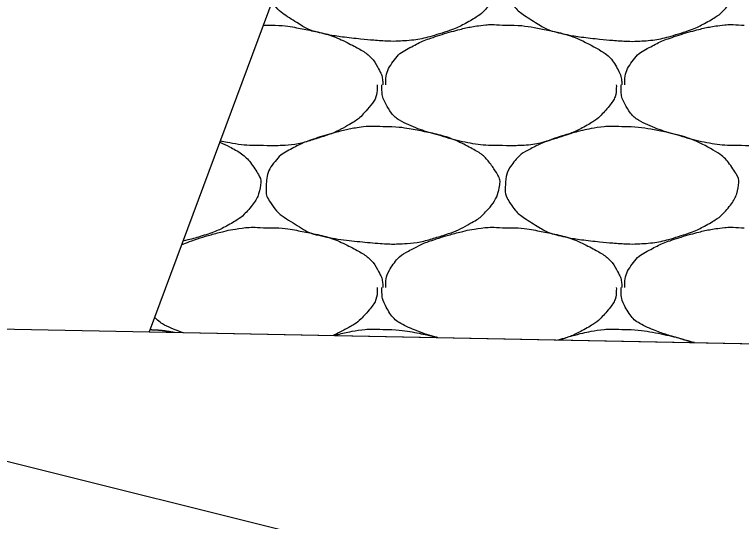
# Model space of a CAD drawing. Extents: x 1373719 to 1374161, y 379835 to 380167.
# Drawn here: x 1373978.388 to 1373979.789, y 380112.058 to 380113.035 of the extents above; entities that cross this region are included whole.
import ezdxf

# ---------------------------------------------------------------- set-up
doc = ezdxf.new("R2010")
doc.units = 0
for name, color, linetype in [('Aggregate Base Course', 7, 'Continuous'), ('SIGNATURE', 7, 'Continuous'), ('T_Drafting', 7, 'Continuous')]:
    doc.layers.add(name, color=color, linetype=linetype)

msp = doc.modelspace()

# ---------------------------------------------------------------- linework, layer by layer
msp.add_line((1373975.0445, 380112.4961), (1373985.4631, 380112.2877))
at = {"layer": 'Aggregate Base Course'}
for points, degree in [([(1373979.0982, 380113.2094), (1373979.1246, 380113.2098), (1373979.151, 380113.2058), (1373979.2096, 380113.1939), (1373979.2393, 380113.184), (1373979.2891, 380113.1574), (1373979.3028, 380113.1429), (1373979.3217, 380113.1145), (1373979.3248, 380113.1047), (1373979.3202, 380113.0791), (1373979.3114, 380113.0623), (1373979.2896, 380113.038), (1373979.2813, 380113.0317), (1373979.2529, 380113.0155), (1373979.235, 380113.0069), (1373979.1897, 380112.9926), (1373979.1641, 380112.9861), (1373979.1246, 380112.9836), (1373979.1114, 380112.9836), (1373979.0784, 380112.9858), (1373979.0586, 380112.9877), (1373979.017, 380112.9922), (1373978.9955, 380112.9957), (1373978.9564, 380113.0047), (1373978.9412, 380113.0142), (1373978.9093, 380113.0341), (1373978.896, 380113.0439), (1373978.8843, 380113.0599)], 3), ([(1373979.559, 380113.2094), (1373979.5854, 380113.2098), (1373979.6118, 380113.2058), (1373979.6704, 380113.1939), (1373979.7001, 380113.184), (1373979.7499, 380113.1574), (1373979.7636, 380113.1429), (1373979.7825, 380113.1145), (1373979.7856, 380113.1047), (1373979.781, 380113.0791), (1373979.7722, 380113.0623), (1373979.7504, 380113.038), (1373979.7421, 380113.0317), (1373979.7137, 380113.0155), (1373979.6958, 380113.0069), (1373979.6505, 380112.9926), (1373979.6249, 380112.9861), (1373979.5854, 380112.9836), (1373979.5722, 380112.9836), (1373979.5392, 380112.9858), (1373979.5194, 380112.9877), (1373979.4778, 380112.9922), (1373979.4563, 380112.9957), (1373979.4172, 380113.0047), (1373979.402, 380113.0142), (1373979.3683, 380113.0352), (1373979.3538, 380113.0462), (1373979.3347, 380113.0753), (1373979.3334, 380113.086), (1373979.3349, 380113.1106), (1373979.3379, 380113.1253), (1373979.359, 380113.1533), (1373979.3706, 380113.1608), (1373979.3963, 380113.1742), (1373979.4079, 380113.18), (1373979.4383, 380113.1903), (1373979.4561, 380113.1957), (1373979.4857, 380113.2034), (1373979.4971, 380113.2058), (1373979.5253, 380113.2102), (1373979.5423, 380113.2109), (1373979.559, 380113.2094)], 3), ([(1373978.8676, 380113.0151), (1373978.8677, 380113.015), (1373978.8677, 380113.015), (1373978.8678, 380113.015)], 2), ([(1373978.8678, 380113.015), (1373978.8696, 380113.0149), (1373978.8714, 380113.0151), (1373978.8732, 380113.015)], 2), ([(1373978.8732, 380113.015), (1373978.8996, 380113.0154), (1373978.926, 380113.0114), (1373978.9524, 380113.006), (1373978.9846, 380112.9995), (1373979.0143, 380112.9896), (1373979.0442, 380112.9736), (1373979.0641, 380112.963), (1373979.0801, 380112.949), (1373979.091, 380112.9286), (1373979.0957, 380112.9199), (1373979.0975, 380112.9109), (1373979.0982, 380112.9016), (1373979.0983, 380112.901), (1373979.0983, 380112.9004), (1373979.0982, 380112.8998)], 3), ([(1373979.1036, 380112.8998), (1373979.1036, 380112.9004), (1373979.1036, 380112.901), (1373979.1036, 380112.9016), (1373979.1039, 380112.9168), (1373979.1082, 380112.9314), (1373979.118, 380112.9448), (1373979.1279, 380112.9585), (1373979.1402, 380112.9664), (1373979.154, 380112.9736), (1373979.1659, 380112.9798), (1373979.1775, 380112.9856), (1373979.19, 380112.9898), (1373979.2079, 380112.9959), (1373979.2257, 380113.0013), (1373979.244, 380113.006), (1373979.2553, 380113.009), (1373979.2667, 380113.0114), (1373979.2782, 380113.0132), (1373979.2949, 380113.0158), (1373979.3119, 380113.0165), (1373979.3286, 380113.015)], 3), ([(1373979.3286, 380113.015), (1373979.3304, 380113.0149), (1373979.3322, 380113.0151), (1373979.334, 380113.015)], 2), ([(1373979.334, 380113.015), (1373979.3604, 380113.0154), (1373979.3868, 380113.0114), (1373979.4454, 380112.9995), (1373979.4751, 380112.9896), (1373979.5249, 380112.963), (1373979.5409, 380112.949), (1373979.5565, 380112.9199), (1373979.5583, 380112.9109), (1373979.5591, 380112.901), (1373979.5591, 380112.9004), (1373979.559, 380112.8998)], 3), ([(1373979.5644, 380112.8998), (1373979.5644, 380112.9004), (1373979.5644, 380112.901), (1373979.5644, 380112.9016), (1373979.5647, 380112.9168), (1373979.569, 380112.9314), (1373979.5788, 380112.9448), (1373979.5887, 380112.9585), (1373979.601, 380112.9664), (1373979.6148, 380112.9736), (1373979.6267, 380112.9798), (1373979.6383, 380112.9856), (1373979.6508, 380112.9898), (1373979.6687, 380112.9959), (1373979.6865, 380113.0013), (1373979.7048, 380113.006), (1373979.7161, 380113.009), (1373979.7275, 380113.0114), (1373979.739, 380113.0132), (1373979.7557, 380113.0158), (1373979.7727, 380113.0165), (1373979.7894, 380113.015)], 3), ([(1373979.7894, 380113.015), (1373979.7912, 380113.0149), (1373979.793, 380113.0151), (1373979.7948, 380113.015)], 2), ([(1373979.0874, 380112.8998), (1373979.0875, 380112.898), (1373979.0875, 380112.8962), (1373979.0874, 380112.8944), (1373979.0867, 380112.8762), (1373979.0752, 380112.8604), (1373979.0622, 380112.8458), (1373979.054, 380112.8366), (1373979.0455, 380112.8301), (1373979.0352, 380112.8242), (1373979.0171, 380112.8139), (1373978.9992, 380112.8053), (1373978.9794, 380112.799), (1373978.9539, 380112.791), (1373978.9284, 380112.7839), (1373978.902, 380112.7828), (1373978.8906, 380112.7824), (1373978.8792, 380112.7823), (1373978.8678, 380112.7828)], 3), ([(1373979.3286, 380112.7828), (1373979.3262, 380112.7828), (1373979.3238, 380112.7828), (1373979.3214, 380112.7828), (1373979.3015, 380112.7828), (1373979.2817, 380112.7847), (1373979.262, 380112.7882), (1373979.241, 380112.792), (1373979.2209, 380112.7984), (1373979.2005, 380112.8043), (1373979.1828, 380112.8094), (1373979.1657, 380112.8151), (1373979.1486, 380112.8224), (1373979.1296, 380112.8306), (1373979.1137, 380112.8444), (1373979.1036, 380112.8638), (1373979.0984, 380112.8738), (1373979.0964, 380112.884), (1373979.0964, 380112.8944), (1373979.0964, 380112.8962), (1373979.0964, 380112.898), (1373979.0964, 380112.8998)], 3), ([(1373979.5482, 380112.8998), (1373979.5483, 380112.898), (1373979.5483, 380112.8962), (1373979.5475, 380112.8762), (1373979.536, 380112.8604), (1373979.5148, 380112.8366), (1373979.5063, 380112.8301), (1373979.4779, 380112.8139), (1373979.46, 380112.8053), (1373979.4147, 380112.791), (1373979.3892, 380112.7839), (1373979.3514, 380112.7824), (1373979.34, 380112.7823), (1373979.3286, 380112.7828)], 3), ([(1373979.7894, 380112.7828), (1373979.787, 380112.7828), (1373979.7846, 380112.7828), (1373979.7822, 380112.7828), (1373979.7623, 380112.7828), (1373979.7425, 380112.7847), (1373979.7228, 380112.7882), (1373979.7018, 380112.792), (1373979.6817, 380112.7984), (1373979.6613, 380112.8043), (1373979.6436, 380112.8094), (1373979.6265, 380112.8151), (1373979.6094, 380112.8224), (1373979.5904, 380112.8306), (1373979.5745, 380112.8444), (1373979.5644, 380112.8638), (1373979.5592, 380112.8738), (1373979.5572, 380112.884), (1373979.5572, 380112.8944), (1373979.5572, 380112.8962), (1373979.5572, 380112.898), (1373979.5572, 380112.8998)], 3), ([(1373980.009, 380112.8998), (1373980.0091, 380112.898), (1373980.0091, 380112.8962), (1373980.009, 380112.8944), (1373980.0083, 380112.8762), (1373979.9968, 380112.8604), (1373979.9838, 380112.8458), (1373979.9756, 380112.8366), (1373979.9671, 380112.8301), (1373979.9568, 380112.8242), (1373979.9387, 380112.8139), (1373979.9208, 380112.8053), (1373979.901, 380112.799), (1373979.8755, 380112.791), (1373979.85, 380112.7839), (1373979.8236, 380112.7828), (1373979.8122, 380112.7824), (1373979.8008, 380112.7823), (1373979.7894, 380112.7828)], 3), ([(1373979.0982, 380112.8188), (1373979.1246, 380112.8192), (1373979.151, 380112.8152), (1373979.1774, 380112.8098), (1373979.2096, 380112.8033), (1373979.2393, 380112.7934), (1373979.2692, 380112.7774), (1373979.2891, 380112.7668), (1373979.3028, 380112.7523), (1373979.316, 380112.7324), (1373979.3217, 380112.7239), (1373979.3248, 380112.7141), (1373979.3232, 380112.7054), (1373979.3202, 380112.6885), (1373979.3114, 380112.6717), (1373979.298, 380112.6568), (1373979.2896, 380112.6474), (1373979.2813, 380112.6411), (1373979.271, 380112.6352), (1373979.2529, 380112.6249), (1373979.235, 380112.6163), (1373979.2152, 380112.61), (1373979.1897, 380112.602), (1373979.1641, 380112.5955), (1373979.1378, 380112.5938), (1373979.1246, 380112.593), (1373979.1114, 380112.593), (1373979.0982, 380112.5938), (1373979.0784, 380112.5952), (1373979.0586, 380112.5971), (1373979.0388, 380112.5992), (1373979.017, 380112.6016), (1373978.9955, 380112.6051), (1373978.974, 380112.61), (1373978.9564, 380112.6141), (1373978.9412, 380112.6236), (1373978.9254, 380112.6334), (1373978.9075, 380112.6446), (1373978.893, 380112.6556), (1373978.8804, 380112.6748), (1373978.8739, 380112.6847), (1373978.8726, 380112.6954), (1373978.8732, 380112.7054), (1373978.8741, 380112.72), (1373978.8771, 380112.7347), (1373978.8876, 380112.7486), (1373978.8982, 380112.7627), (1373978.9098, 380112.7702), (1373978.9236, 380112.7774), (1373978.9355, 380112.7836), (1373978.9471, 380112.7894), (1373978.9596, 380112.7936), (1373978.9775, 380112.7997), (1373978.9953, 380112.8051), (1373979.0136, 380112.8098), (1373979.0249, 380112.8128), (1373979.0363, 380112.8152), (1373979.0478, 380112.817), (1373979.0645, 380112.8196), (1373979.0815, 380112.8203), (1373979.0982, 380112.8188)], 3), ([(1373979.559, 380112.8188), (1373979.5854, 380112.8192), (1373979.6118, 380112.8152), (1373979.6704, 380112.8033), (1373979.7001, 380112.7934), (1373979.7499, 380112.7668), (1373979.7636, 380112.7523), (1373979.7825, 380112.7239), (1373979.7856, 380112.7141), (1373979.781, 380112.6885), (1373979.7722, 380112.6717), (1373979.7504, 380112.6474), (1373979.7421, 380112.6411), (1373979.7137, 380112.6249), (1373979.6958, 380112.6163), (1373979.6505, 380112.602), (1373979.6249, 380112.5955), (1373979.5854, 380112.593), (1373979.5722, 380112.593), (1373979.5392, 380112.5952), (1373979.5194, 380112.5971), (1373979.4778, 380112.6016), (1373979.4563, 380112.6051), (1373979.4172, 380112.6141), (1373979.402, 380112.6236), (1373979.3683, 380112.6446), (1373979.3538, 380112.6556), (1373979.3347, 380112.6847), (1373979.3334, 380112.6954), (1373979.3349, 380112.72), (1373979.3379, 380112.7347), (1373979.359, 380112.7627), (1373979.3706, 380112.7702), (1373979.3963, 380112.7836), (1373979.4079, 380112.7894), (1373979.4383, 380112.7997), (1373979.4561, 380112.8051), (1373979.4857, 380112.8128), (1373979.4971, 380112.8152), (1373979.5253, 380112.8196), (1373979.5423, 380112.8203), (1373979.559, 380112.8188)], 3), ([(1373978.7837, 380112.7893), (1373978.7919, 380112.7858), (1373978.8002, 380112.7819), (1373978.8283, 380112.7668), (1373978.842, 380112.7523), (1373978.8609, 380112.7239), (1373978.864, 380112.7141), (1373978.8594, 380112.6885), (1373978.8506, 380112.6717), (1373978.8288, 380112.6474), (1373978.8205, 380112.6411), (1373978.7921, 380112.6249), (1373978.7742, 380112.6163), (1373978.7406, 380112.6057), (1373978.7267, 380112.6018), (1373978.7128, 380112.5988)], 3), ([(1373978.8678, 380112.7828), (1373978.8654, 380112.7828), (1373978.863, 380112.7828), (1373978.8407, 380112.7828), (1373978.8209, 380112.7847), (1373978.7956, 380112.7892), (1373978.7901, 380112.7904), (1373978.7846, 380112.7918)], 3), ([(1373978.71, 380112.5914), (1373978.7163, 380112.5944), (1373978.7226, 380112.597), (1373978.7471, 380112.6053), (1373978.7649, 380112.6107), (1373978.7945, 380112.6184), (1373978.8059, 380112.6208), (1373978.8341, 380112.6252), (1373978.8511, 380112.6259), (1373978.8678, 380112.6244)], 3), ([(1373978.8678, 380112.6244), (1373978.8696, 380112.6243), (1373978.8714, 380112.6245), (1373978.8732, 380112.6244)], 2), ([(1373978.8732, 380112.6244), (1373978.8996, 380112.6248), (1373978.926, 380112.6208), (1373978.9524, 380112.6154), (1373978.9846, 380112.6089), (1373979.0143, 380112.599), (1373979.0442, 380112.583), (1373979.0641, 380112.5724), (1373979.0801, 380112.5584), (1373979.091, 380112.538), (1373979.0957, 380112.5293), (1373979.0975, 380112.5203), (1373979.0982, 380112.511), (1373979.0983, 380112.5104), (1373979.0983, 380112.5098), (1373979.0982, 380112.5092)], 3), ([(1373979.1036, 380112.5092), (1373979.1036, 380112.5098), (1373979.1036, 380112.5104), (1373979.1039, 380112.5262), (1373979.1082, 380112.5408), (1373979.1279, 380112.5679), (1373979.1402, 380112.5758), (1373979.1659, 380112.5892), (1373979.1775, 380112.595), (1373979.2079, 380112.6053), (1373979.2257, 380112.6107), (1373979.2553, 380112.6184), (1373979.2667, 380112.6208), (1373979.2949, 380112.6252), (1373979.3119, 380112.6259), (1373979.3286, 380112.6244)], 3), ([(1373979.3286, 380112.6244), (1373979.3304, 380112.6243), (1373979.3322, 380112.6245), (1373979.334, 380112.6244)], 2), ([(1373979.334, 380112.6244), (1373979.3604, 380112.6248), (1373979.3868, 380112.6208), (1373979.4132, 380112.6154), (1373979.4454, 380112.6089), (1373979.4751, 380112.599), (1373979.505, 380112.583), (1373979.5249, 380112.5724), (1373979.5409, 380112.5584), (1373979.5518, 380112.538), (1373979.5565, 380112.5293), (1373979.5583, 380112.5203), (1373979.559, 380112.511), (1373979.5591, 380112.5104), (1373979.5591, 380112.5098), (1373979.559, 380112.5092)], 3), ([(1373979.5644, 380112.5092), (1373979.5644, 380112.5098), (1373979.5644, 380112.5104), (1373979.5644, 380112.511), (1373979.5647, 380112.5262), (1373979.569, 380112.5408), (1373979.5788, 380112.5542), (1373979.5887, 380112.5679), (1373979.601, 380112.5758), (1373979.6148, 380112.583), (1373979.6267, 380112.5892), (1373979.6383, 380112.595), (1373979.6508, 380112.5992), (1373979.6687, 380112.6053), (1373979.6865, 380112.6107), (1373979.7048, 380112.6154), (1373979.7161, 380112.6184), (1373979.7275, 380112.6208), (1373979.739, 380112.6226), (1373979.7557, 380112.6252), (1373979.7727, 380112.6259), (1373979.7894, 380112.6244)], 3), ([(1373979.7894, 380112.6244), (1373979.7912, 380112.6243), (1373979.793, 380112.6245), (1373979.7948, 380112.6244)], 2), ([(1373979.0874, 380112.5092), (1373979.0875, 380112.5074), (1373979.0875, 380112.5056), (1373979.0867, 380112.4856), (1373979.0752, 380112.4698), (1373979.054, 380112.446), (1373979.0455, 380112.4395), (1373979.0242, 380112.4274), (1373979.0133, 380112.4218), (1373979.0021, 380112.4169)], 3), ([(1373979.2033, 380112.4129), (1373979.2024, 380112.4132), (1373979.2014, 380112.4134), (1373979.1828, 380112.4188), (1373979.1657, 380112.4245), (1373979.1296, 380112.44), (1373979.1137, 380112.4538), (1373979.0984, 380112.4832), (1373979.0964, 380112.4934), (1373979.0964, 380112.5056), (1373979.0964, 380112.5074), (1373979.0964, 380112.5092)], 3), ([(1373979.5482, 380112.5092), (1373979.5483, 380112.5074), (1373979.5483, 380112.5056), (1373979.5475, 380112.4856), (1373979.536, 380112.4698), (1373979.5148, 380112.446), (1373979.5063, 380112.4395), (1373979.4779, 380112.4233), (1373979.46, 380112.4147), (1373979.4399, 380112.4083), (1373979.4396, 380112.4083), (1373979.4393, 380112.4082)], 3), ([(1373979.6989, 380112.403), (1373979.6863, 380112.4063), (1373979.6739, 380112.4101), (1373979.6436, 380112.4188), (1373979.6265, 380112.4245), (1373979.5904, 380112.44), (1373979.5745, 380112.4538), (1373979.5592, 380112.4832), (1373979.5572, 380112.4934), (1373979.5572, 380112.5056), (1373979.5572, 380112.5074), (1373979.5572, 380112.5092)], 3), ([(1373978.7112, 380112.4227), (1373978.7034, 380112.4255), (1373978.6956, 380112.4285), (1373978.6767, 380112.4366), (1373978.6666, 380112.4433), (1373978.6582, 380112.452)], 3), ([(1373978.6493, 380112.4281), (1373978.665, 380112.4276), (1373978.6807, 380112.4257), (1373978.6965, 380112.423)], 2), ([(1373979.0047, 380112.4169), (1373979.0077, 380112.4177), (1373979.0106, 380112.4185), (1373979.0249, 380112.4222), (1373979.0363, 380112.4246), (1373979.0645, 380112.429), (1373979.0815, 380112.4297), (1373979.0982, 380112.4282)], 3), ([(1373979.0982, 380112.4282), (1373979.1246, 380112.4286), (1373979.151, 380112.4246), (1373979.1864, 380112.4174), (1373979.1953, 380112.4153), (1373979.204, 380112.4129)], 3), ([(1373979.4363, 380112.4082), (1373979.4489, 380112.4122), (1373979.4615, 380112.4159), (1373979.4857, 380112.4222), (1373979.4971, 380112.4246), (1373979.5253, 380112.429), (1373979.5423, 380112.4297), (1373979.559, 380112.4282)], 3), ([(1373979.559, 380112.4282), (1373979.5854, 380112.4286), (1373979.6118, 380112.4246), (1373979.6577, 380112.4152), (1373979.6763, 380112.4101), (1373979.6946, 380112.4031)], 3)]:
    msp.add_open_spline(points, degree=degree, dxfattribs=at)
at = {"layer": 'SIGNATURE'}
msp.add_lwpolyline([(1373985.4631, 380112.2877), (1373981.8855, 380113.1821), (1373980.0123, 380113.6504), (1373979.586, 380113.6674), (1373979.8464, 380113.407), (1373979.0256, 380113.4399), (1373978.6478, 380112.424), (1373980.0145, 380112.3967)], close=True, dxfattribs=at)
at = {"layer": 'T_Drafting'}
msp.add_lwpolyline([(1373907.9866, 380106.5635), (1373924.5328, 380106.4873), (1373943.4495, 380108.6541), (1373953.5849, 380112.614), (1373955.0258, 380112.615), (1373964.8515, 380112.9026), (1373975.0281, 380112.6885), (1373976.6029, 380112.6154), (1373985.6878, 380110.3529), (1373993.9886, 380112.9085), (1374008.917, 380113.95), (1374025.0227, 380113.95)], dxfattribs=at)

doc.saveas('drawing.dxf')
